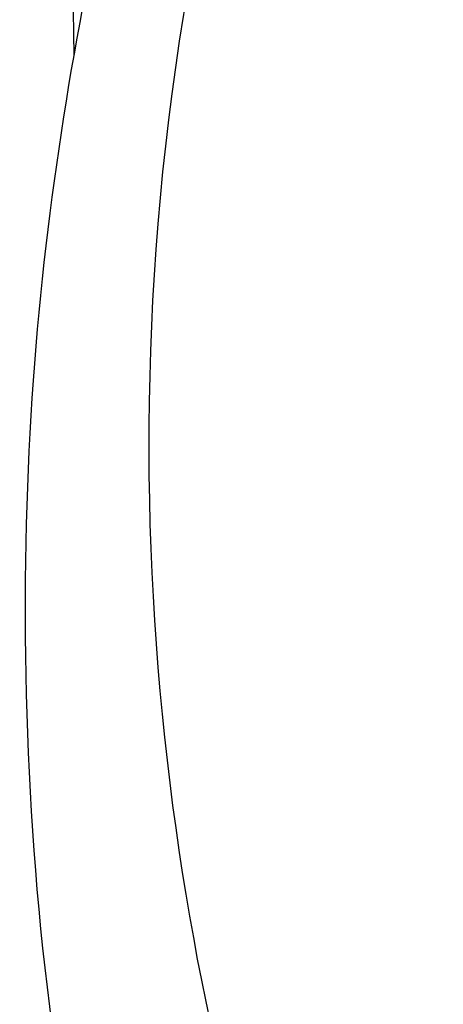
# Model space of a CAD drawing. Header units: millimetres. Extents: x -31695 to -19845, y -5614 to 7253.
# Tile 286 of 432: x -28332 to -28299, y 5244 to 5322. Entities that reach past the tile are written whole.
import ezdxf

# ---------------------------------------------------------------- set-up
doc = ezdxf.new("R2010")
doc.units = ezdxf.units.MM
doc.layers.add('2d', color=7, linetype='Continuous', true_color=0x000000)

msp = doc.modelspace()

# ---------------------------------------------------------------- linework, layer by layer
at = {"layer": '2d', "linetype": 'Continuous', "lineweight": -3}
for points, knots in [([(-27961.726, 5401.342), (-27980.537, 5401.358), (-28079.798, 5401.379), (-28230.228, 5401.63), (-28289.119, 5389.138), (-28316.716, 5369.277), (-28326.807, 5328.896), (-28332.863, 5290.031), (-28331.181, 5238.508), (-28318.397, 5193.314), (-28309.986, 5175.838), (-28272.641, 5152.639), (-28221.839, 5149.372), (-28138.523, 5146.633), (-28116.119, 5145.994)], [234.135396, 234.135396, 234.135396, 234.135396, 253.862352, 338.483137, 423.103921, 507.724705, 592.345489, 676.966273, 761.587057, 846.207841, 930.828625, 1015.44941, 1100.070194, 1127.412255, 1127.412255, 1127.412255, 1127.412255]), ([(-28324.363, 5396.793), (-28324.487, 5396.449), (-28324.831, 5395.469), (-28325.363, 5393.762), (-28325.917, 5391.573), (-28326.41, 5389.088), (-28326.843, 5386.248), (-28327.229, 5383.012), (-28327.569, 5379.37), (-28329.128, 5357.924), (-28328.198, 5337.815), (-28328.042, 5319.114)], [0.798558, 0.798558, 0.798558, 0.798558, 1.843415, 3.755689, 5.844603, 8.2204, 10.9765, 14.134749, 17.697972, 21.668126, 77.177233, 77.177233, 77.177233, 77.177233])]:
    msp.add_open_spline(points, degree=3, knots=knots, dxfattribs=at)
msp.add_open_spline([(-28312.94, 5350.01), (-28327.062, 5303.885), (-28322.909, 5260.736), (-28313.771, 5228.747)], degree=3, dxfattribs=at)

doc.saveas('drawing.dxf')
